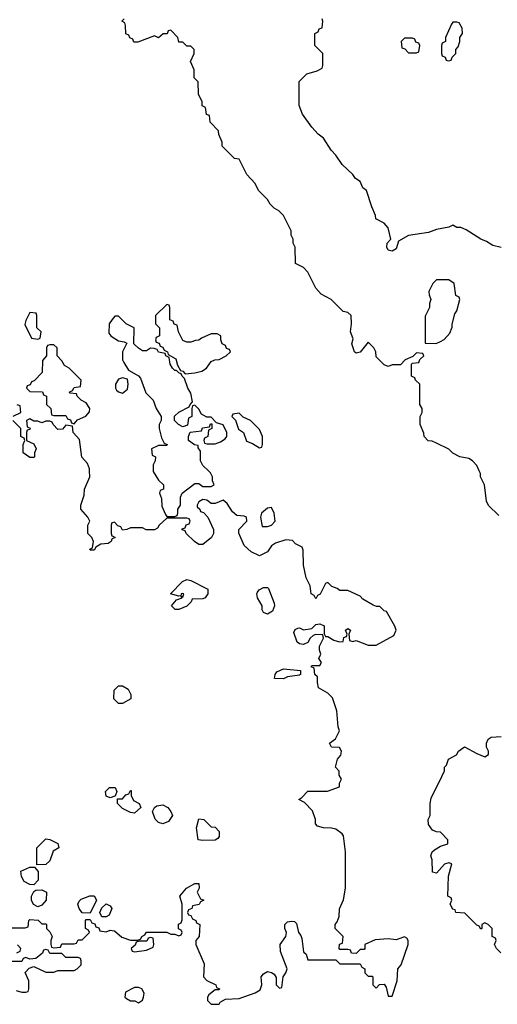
# Model space of a CAD drawing. Header units: inches. Extents: x 2348341 to 2479810, y 460419 to 613669.
# Tile 635 of 656: x 2429540 to 2431912, y 587354 to 592238. Entities that reach past the tile are written whole.
import ezdxf

# ---------------------------------------------------------------- set-up
doc = ezdxf.new("R2010")
doc.units = ezdxf.units.IN
doc.header["$MEASUREMENT"] = 0
for name, color, linetype in [('C4528', 7, 'Continuous'), ('C4529', 7, 'Continuous'), ('C4538', 7, 'Continuous'), ('C4539', 7, 'Continuous')]:
    doc.layers.add(name, color=color, linetype=linetype)

msp = doc.modelspace()

# ---------------------------------------------------------------- linework, layer by layer
at = {"layer": 'C4528', "color": 2, "elevation": 74}
for points in [[(2430000, 589663), (2429998, 589662), (2429994, 589650), (2429979.6, 589640.4), (2429943.6, 589636.4), (2429918, 589622), (2429910, 589606), (2429890, 589606), (2429888.4, 589611.6), (2429902, 589618), (2429906, 589650), (2429898, 589670), (2429878, 589690), (2429878, 589730), (2429888, 589750), (2429878, 589770), (2429844, 589810), (2429844, 589830), (2429860.4, 589879.6), (2429862, 589910), (2429888, 589970), (2429886.5, 590000)], [(2430000, 589742.7), (2429998, 589742), (2429994, 589730), (2429994, 589690), (2429998, 589678), (2430000, 589677)], [(2430000, 588382), (2429990, 588378), (2429970, 588386), (2429966, 588410), (2429986, 588430), (2430000, 588430)], [(2429487.3, 587732.7), (2429567.3, 587732.7), (2429582, 587738), (2429586, 587770), (2429590, 587774), (2429631.6, 587771.6), (2429650, 587754), (2429670, 587754), (2429674, 587750), (2429674, 587730), (2429690, 587714), (2429702, 587690), (2429694, 587670), (2429694, 587650), (2429698, 587638), (2429710, 587634), (2429742, 587638), (2429750, 587654), (2429810, 587654), (2429822, 587658), (2429830, 587674), (2429850, 587674), (2429886, 587710), (2429882, 587722), (2429866, 587730), (2429866, 587770), (2429870, 587774), (2429890, 587774), (2429898, 587758), (2429912.7, 587752.7), (2429918, 587738), (2429932.7, 587732.7), (2429938, 587718), (2429970, 587714), (2429990, 587722), (2430000, 587720)], [(2429526, 587610), (2429542, 587618), (2429546, 587630), (2429528.4, 587648.4)], [(2429522, 587422), (2429550, 587414), (2429570, 587414), (2429582, 587418), (2429586, 587430), (2429586, 587470), (2429568, 587512), (2429587.3, 587532.7), (2429610, 587542), (2429670, 587514), (2429710, 587514), (2429730, 587522), (2429810, 587522), (2429826, 587530), (2429846, 587550), (2429846, 587570), (2429842, 587582), (2429830, 587586), (2429770, 587586), (2429750, 587606), (2429690, 587606), (2429682, 587622), (2429670, 587626), (2429658, 587622), (2429652.7, 587607.3), (2429619.6, 587580.4), (2429590, 587578), (2429570, 587586), (2429558, 587582), (2429550, 587566), (2429490, 587566)]]:
    msp.add_lwpolyline(points, dxfattribs=at)
for points in [[(2429626, 588046), (2429626, 588130), (2429670, 588174), (2429690, 588172), (2429730, 588152), (2429734, 588130), (2429706, 588114), (2429690, 588066), (2429670, 588048)], [(2429610, 587946), (2429590, 587948), (2429563.1, 587963.1), (2429548.4, 587988.4), (2429546, 588014), (2429590, 588034), (2429614, 588034), (2429632, 588012), (2429632, 587970)], [(2429630, 587838), (2429608.9, 587848.9), (2429598, 587870), (2429598, 587890), (2429610, 587914), (2429620.4, 587919.6), (2429650, 587922), (2429674, 587910), (2429672, 587870), (2429650, 587846)], [(2429890, 587806), (2429850, 587808), (2429835.3, 587830), (2429828.9, 587851.1), (2429834.6, 587865.4), (2429844.7, 587875.3), (2429888.4, 587891.6), (2429910, 587892), (2429922, 587870)], [(2429947.3, 587787.3), (2429938, 587810), (2429947.3, 587832.7), (2429970, 587852), (2429990, 587842), (2429998, 587830), (2429983.6, 587796.4), (2429970, 587788)]]:
    msp.add_lwpolyline(points, close=True, dxfattribs=at)
at = {"layer": 'C4529', "color": 2, "elevation": 74}
for points in [[(2429590, 590786), (2429570, 590746), (2429565.4, 590725.4), (2429598, 590658), (2429630, 590654), (2429642, 590658), (2429646, 590690), (2429626, 590710), (2429626, 590770), (2429622, 590782)], [(2429710, 590626), (2429690, 590626), (2429678, 590622), (2429674, 590610), (2429674, 590570), (2429652.7, 590547.3), (2429652, 590488), (2429612.7, 590447.3), (2429598, 590442), (2429592.7, 590427.3), (2429578, 590422), (2429574, 590410), (2429590, 590394), (2429652.7, 590392.7), (2429658, 590378), (2429674, 590370), (2429674, 590330), (2429694, 590310), (2429698, 590278), (2429710, 590274), (2429770, 590274), (2429778, 590258), (2429792.7, 590252.7), (2429798, 590238), (2429810, 590234), (2429827.3, 590252.7), (2429868.4, 590271.6), (2429887.3, 590292.7), (2429888, 590310), (2429870, 590338), (2429846, 590350), (2429826, 590370), (2429822, 590382), (2429790, 590386), (2429786, 590390), (2429802, 590398), (2429810, 590414), (2429842, 590418), (2429846, 590450), (2429786, 590510), (2429763.1, 590523.1), (2429750, 590546), (2429726, 590570), (2429726, 590610)]]:
    msp.add_lwpolyline(points, close=True, dxfattribs=at)
for points in [[(2430000, 590750.4), (2429984.7, 590730), (2429983.5, 590683.5), (2429992, 590670), (2430000, 590664.7)], [(2429508, 590272), (2429546, 590290), (2429542, 590322), (2429527.3, 590327.3)], [(2429886.5, 590000), (2429886, 590010), (2429876.4, 590036.4), (2429848.4, 590068.4), (2429836.4, 590156.4), (2429806, 590190), (2429802, 590222), (2429770, 590226), (2429752.7, 590207.3), (2429730, 590206), (2429706, 590230), (2429702, 590242), (2429690, 590246), (2429670, 590246), (2429650, 590238), (2429630, 590246), (2429610, 590246), (2429590, 590258), (2429574, 590250), (2429578, 590218), (2429592, 590212), (2429590, 590206), (2429578, 590202), (2429574, 590190), (2429574, 590150), (2429610, 590134), (2429622, 590110), (2429614, 590090), (2429614, 590070), (2429610, 590066), (2429590, 590066), (2429558, 590090), (2429558, 590130), (2429566, 590150), (2429562, 590162), (2429546, 590170), (2429546, 590210), (2429506, 590250)]]:
    msp.add_lwpolyline(points, dxfattribs=at)
at = {"layer": 'C4538', "color": 2}
for points, elevation in [([(2430203.4, 590000), (2430203.6, 589996.4), (2430230, 589954), (2430254, 589930), (2430254, 589910), (2430238, 589902), (2430234, 589890), (2430243.6, 589863.6), (2430245.4, 589825.4), (2430263.6, 589783.6), (2430270, 589774), (2430310, 589774), (2430322, 589778), (2430326, 589790), (2430326, 589810), (2430338, 589830), (2430338, 589870), (2430346, 589890), (2430410, 589938), (2430430, 589938), (2430450, 589922), (2430490, 589922), (2430506, 589930), (2430498, 589950), (2430498, 589970), (2430488, 589990), (2430477.4, 590000)], 74), ([(2431919, 589779), (2431868.4, 589828.4), (2431858, 589850), (2431848, 589930), (2431828, 589970), (2431827.3, 589987.3), (2431821.7, 590000)], 70), ([(2430000, 587720), (2430010, 587718), (2430046.4, 587686.4), (2430090, 587672), (2430127.3, 587672.7), (2430142, 587678), (2430146, 587690), (2430162, 587698), (2430170, 587712), (2430270, 587711.3), (2430290, 587702), (2430310, 587702), (2430330, 587694), (2430342, 587698), (2430346, 587710), (2430342, 587722), (2430328, 587728), (2430328.4, 587751.6), (2430342, 587758), (2430347.3, 587772.7), (2430346, 587850), (2430335.3, 587890), (2430368, 587930), (2430410, 587954), (2430430, 587954), (2430432, 587930), (2430422, 587910), (2430438, 587878), (2430454, 587870), (2430438, 587862), (2430431.3, 587848.7), (2430398, 587842), (2430394, 587830), (2430378, 587822), (2430374, 587810), (2430378, 587798), (2430390, 587794), (2430398, 587778), (2430414, 587770), (2430418, 587758), (2430434, 587750), (2430432, 587690), (2430414, 587670), (2430414, 587650), (2430455.3, 587555.3), (2430452, 587490), (2430470, 587472), (2430514, 587450), (2430518, 587438), (2430532, 587430), (2430530, 587426), (2430510, 587426), (2430479.6, 587400.4), (2430472, 587390), (2430472.7, 587372.7), (2430490, 587354), (2430530, 587354), (2430535.3, 587364.7), (2430561.2, 587378.8), (2430630, 587382.8), (2430710, 587411.3), (2430733.6, 587426.4), (2430742, 587450), (2430739, 587490), (2430750, 587504.7), (2430770, 587516), (2430790, 587512), (2430803.6, 587503.6), (2430812.7, 587487.3), (2430814, 587450), (2430830, 587434), (2430842, 587438), (2430848, 587490), (2430862, 587510), (2430868.7, 587530), (2430835.5, 587615.5), (2430833.2, 587650), (2430861.2, 587690), (2430865.2, 587710), (2430857.2, 587730), (2430857.2, 587750), (2430870, 587762.8), (2430890, 587766), (2430904.7, 587764.7), (2430914.8, 587754.8), (2430924.7, 587710), (2430936, 587696), (2430941, 587681), (2430950, 587614), (2430962, 587602), (2430970, 587574), (2431110, 587574), (2431130, 587554), (2431230, 587554), (2431238, 587538), (2431254, 587530), (2431254, 587510), (2431270, 587494), (2431290, 587494), (2431294, 587490), (2431294, 587450), (2431310, 587434), (2431327.3, 587452.7), (2431350, 587454), (2431359.6, 587439.6), (2431370, 587394), (2431390, 587394), (2431414, 587470), (2431418, 587530), (2431434, 587550), (2431469, 587650), (2431468.7, 587670), (2431462, 587682), (2431450, 587688.7), (2431410, 587674), (2431370, 587678), (2431305.4, 587674.6), (2431254, 587650), (2431254, 587630), (2431250, 587626), (2431230, 587626), (2431210, 587606), (2431187.3, 587607.3), (2431182, 587622), (2431170, 587626), (2431130, 587626), (2431126, 587630), (2431127.3, 587652.7), (2431142, 587658), (2431146, 587690), (2431106, 587730), (2431106, 587750), (2431116.4, 587763.6), (2431126, 587790), (2431127.3, 587827.3), (2431147.3, 587872.7), (2431158, 587930), (2431158, 588110), (2431148, 588190), (2431140.4, 588200.4), (2431110, 588222), (2431088.4, 588228.4), (2431049.1, 588229.1), (2431018, 588238), (2431008.4, 588248.4), (2431008, 588270), (2430993.6, 588313.6), (2430954.6, 588354.6), (2430926, 588370), (2430940.4, 588379.6), (2430970, 588412), (2431068.4, 588411.6), (2431127.3, 588432.7), (2431128.4, 588451.6), (2431138, 588470), (2431126, 588490), (2431126, 588510), (2431108, 588530), (2431118, 588570), (2431135.3, 588590), (2431138, 588610), (2431127.3, 588627.3), (2431089, 588629), (2431078, 588650), (2431108.4, 588671.6), (2431128, 588710), (2431122, 588730), (2431114, 588810), (2431093.6, 588873.6), (2431070, 588898), (2431024, 588924), (2431018, 588950), (2431018, 588978), (2431006, 588990), (2431002, 589022), (2430988, 589028), (2430990, 589034), (2431030, 589034), (2431038, 589050), (2431026, 589070), (2431035.3, 589090), (2431028, 589110), (2431028, 589130), (2431048, 589170), (2431046, 589186), (2431010, 589188.7), (2430996.9, 589183.1), (2430982, 589170), (2430971.3, 589148.7), (2430950, 589138), (2430930, 589142), (2430918, 589150), (2430902, 589198), (2430907.3, 589212.7), (2430920.4, 589219.6), (2430930, 589222), (2430950, 589211.3), (2430990, 589218), (2431010, 589238), (2431030, 589242), (2431051, 589231), (2431051.3, 589191.3), (2431058, 589178), (2431070, 589178), (2431099.8, 589159.8), (2431128, 589152), (2431146, 589154), (2431150, 589174), (2431162, 589178), (2431166, 589190), (2431158, 589210), (2431170, 589218), (2431182, 589210), (2431174, 589190), (2431178, 589158), (2431194, 589154), (2431210, 589158), (2431270, 589136), (2431310, 589136), (2431397.2, 589182.8), (2431408.7, 589210), (2431402, 589230), (2431362, 589302), (2431350, 589306), (2431328, 589328), (2431312, 589328), (2431294.6, 589334.6), (2431244, 589364), (2431230, 589378), (2431170, 589406), (2431130, 589406), (2431116.4, 589416.4), (2431090, 589426), (2431070, 589446), (2431058, 589442), (2431031.6, 589388.4), (2431018, 589382), (2431010, 589366), (2431002, 589382), (2430988, 589390), (2430982, 589430), (2430962, 589470), (2430948.4, 589531.6), (2430947.3, 589607.3), (2430942, 589622), (2430910, 589638), (2430894, 589654), (2430862, 589658), (2430810, 589642), (2430790, 589628), (2430770, 589598), (2430730, 589578), (2430690, 589598), (2430655.3, 589630), (2430628.4, 589691.6), (2430628, 589710), (2430668, 589750), (2430666, 589770), (2430655.3, 589775.3), (2430618, 589778), (2430596.4, 589796.4), (2430570, 589838), (2430550, 589854), (2430510, 589838), (2430490, 589838), (2430470, 589855.3), (2430450, 589858), (2430430, 589846), (2430422, 589830), (2430422, 589822), (2430434, 589810), (2430438, 589798), (2430452.7, 589792.7), (2430474, 589770), (2430502, 589710), (2430502, 589690), (2430492, 589670), (2430450, 589635.3), (2430430, 589635.3), (2430408, 589650), (2430366, 589690), (2430362, 589702), (2430347.3, 589707.3), (2430347.3, 589712.7), (2430362, 589718), (2430367.3, 589732.7), (2430382, 589738), (2430386, 589750), (2430382, 589762), (2430370, 589766), (2430270, 589766), (2430232, 589730), (2430223.6, 589716.4), (2430210, 589708), (2430168, 589708), (2430150, 589718), (2430090, 589718), (2430071.6, 589708.4), (2430050, 589706), (2430042, 589722), (2430027.3, 589727.3), (2430010, 589746), (2430000, 589742.7)], 74), ([(2430000, 589677), (2430014, 589670), (2430000, 589663)], 74), ([(2431929.1, 587609.1), (2431908, 587630), (2431898, 587650), (2431906, 587670), (2431902, 587682), (2431886, 587690), (2431886, 587730), (2431866, 587750), (2431850, 587758), (2431834, 587750), (2431834, 587730), (2431830, 587726), (2431822, 587742), (2431810, 587746), (2431750, 587806), (2431706, 587810), (2431702, 587822), (2431690, 587826), (2431678, 587850), (2431686, 587870), (2431682, 587882), (2431666, 587890), (2431668.7, 587990), (2431686, 588050), (2431670, 588055.3), (2431650, 588048.7), (2431610, 588004), (2431589, 588010), (2431588.7, 588070), (2431582, 588090), (2431588.7, 588110), (2431599, 588121), (2431630, 588138), (2431666, 588150), (2431666, 588170), (2431630, 588208), (2431608.9, 588208.9), (2431590, 588218), (2431570, 588246), (2431568.7, 588270), (2431578, 588290), (2431578, 588350), (2431583.1, 588376.9), (2431636.4, 588483.6), (2431648.7, 588511.3), (2431649, 588530), (2431659, 588541), (2431668.7, 588570), (2431708.4, 588591.6), (2431718, 588610), (2431748.4, 588631.6), (2431810, 588598), (2431850, 588582), (2431867.3, 588592.7), (2431868, 588610), (2431858, 588630), (2431858, 588650), (2431866, 588670), (2431880.4, 588679.6), (2431930, 588682)], 70), ([(2430000, 588430), (2430014, 588430), (2430022, 588410), (2430014, 588386), (2430010, 588386), (2430000, 588382)], 74)]:
    msp.add_lwpolyline(points, dxfattribs=dict(at, elevation=elevation))
at = {"layer": 'C4538', "color": 2, "elevation": 74}
for points in [[(2430790, 589818), (2430770, 589815.3), (2430750, 589799), (2430741, 589790), (2430736, 589770), (2430744.7, 589724.7), (2430770, 589724.7), (2430790, 589731.3), (2430808.7, 589750), (2430804, 589790)], [(2430330, 589311.8), (2430312.5, 589312.5), (2430294, 589330), (2430319, 589361), (2430346, 589370), (2430342, 589378), (2430350, 589374), (2430355.3, 589390), (2430350, 589392.3), (2430342, 589390), (2430339.6, 589380.4), (2430330, 589378), (2430288.7, 589390), (2430348, 589452), (2430370, 589460.4), (2430390, 589456.4), (2430473.7, 589413.7), (2430474, 589390), (2430460.7, 589370), (2430450, 589365.1), (2430396.9, 589363.1), (2430390.7, 589350), (2430370, 589329.6)], [(2430770, 589288.7), (2430750, 589298), (2430744, 589310), (2430744, 589330), (2430720.9, 589370), (2430718, 589390), (2430721.2, 589398.8), (2430729.4, 589410.6), (2430750, 589421), (2430770, 589422), (2430776, 589416), (2430803.6, 589343.6), (2430804.7, 589330), (2430796, 589304)], [(2430850, 588968.7), (2430806, 588970), (2430808, 588990), (2430816.4, 589003.6), (2430850, 589018), (2430934, 589010), (2430934, 588990), (2430930, 588986), (2430870, 588978)], [(2430030, 588846), (2430008, 588870), (2430008.4, 588911.6), (2430030, 588934), (2430050, 588934), (2430078, 588918), (2430092, 588890), (2430091.1, 588868.9), (2430050, 588846)], [(2430110, 588302), (2430090, 588306), (2430050, 588326), (2430026, 588350), (2430026, 588374), (2430050, 588374), (2430067.3, 588392.7), (2430082, 588398), (2430090, 588414), (2430094, 588414), (2430094, 588390), (2430104.7, 588364.7), (2430134, 588350), (2430142, 588330)], [(2430250, 588249), (2430230, 588255.3), (2430212.7, 588272.7), (2430199, 588310), (2430209.2, 588330.8), (2430221.5, 588338.5), (2430250, 588344), (2430276, 588330), (2430291.3, 588310), (2430298, 588290), (2430278.8, 588261.2)], [(2430450, 588166), (2430426, 588170), (2430418, 588230), (2430430, 588274), (2430454, 588270), (2430490, 588234), (2430510, 588232), (2430530, 588212), (2430530, 588186), (2430523.6, 588176.4), (2430510, 588168.7)], [(2430190, 587686), (2430178, 587682), (2430172, 587668), (2430132.7, 587667.3), (2430118, 587662), (2430112.7, 587647.3), (2430094, 587630), (2430098, 587618), (2430110, 587614), (2430170, 587622), (2430202, 587638), (2430206, 587650), (2430202, 587682)], [(2430130, 587438), (2430110, 587438), (2430065.4, 587414.6), (2430062, 587390), (2430070, 587382), (2430090, 587372), (2430111.6, 587371.6), (2430130, 587362), (2430150, 587374), (2430155.3, 587390), (2430158, 587410), (2430146, 587430)]]:
    msp.add_lwpolyline(points, close=True, dxfattribs=at)
at = {"layer": 'C4539', "color": 2}
for points, elevation in [([(2431821.7, 590000), (2431810, 590026), (2431788, 590050), (2431770, 590062), (2431726, 590070), (2431690, 590088), (2431670, 590108), (2431610, 590138), (2431587.3, 590147.3), (2431568.4, 590148.4), (2431548, 590170), (2431547.3, 590187.3), (2431528, 590230), (2431528, 590270), (2431538, 590290), (2431538, 590310), (2431526, 590330), (2431526, 590430), (2431506, 590450), (2431502, 590462), (2431486, 590470), (2431486, 590530), (2431490, 590534), (2431522, 590538), (2431527.3, 590552.7), (2431546, 590570), (2431542, 590582), (2431510, 590586), (2431492.7, 590567.3), (2431454, 590550), (2431430, 590526), (2431390, 590526), (2431370, 590518), (2431350, 590526), (2431310, 590566), (2431308, 590590), (2431298, 590610), (2431270, 590638), (2431230.7, 590589.3), (2431210, 590584), (2431202, 590590), (2431189.2, 590630), (2431195.3, 590655.3), (2431182, 590690), (2431188, 590730), (2431186, 590770), (2431170, 590786), (2431146, 590790), (2431086, 590850), (2431036.4, 590876.4), (2431010, 590906), (2430970, 590986), (2430948.4, 591008.4), (2430909.1, 591029.1), (2430908, 591110), (2430898, 591130), (2430898, 591150), (2430888, 591170), (2430888, 591190), (2430850, 591266), (2430826, 591290), (2430803.1, 591303.1), (2430783.1, 591323.1), (2430770, 591346), (2430726, 591390), (2430710, 591426), (2430668, 591470), (2430630, 591546), (2430606, 591550), (2430546, 591610), (2430546, 591630), (2430528.4, 591668.4), (2430527.3, 591687.3), (2430486, 591730), (2430482, 591762), (2430467.3, 591767.3), (2430462, 591802), (2430446, 591810), (2430446, 591830), (2430428.4, 591868.4), (2430426, 591930), (2430406, 591950), (2430406, 591990), (2430388, 592030), (2430406, 592070), (2430406, 592090), (2430390, 592106), (2430370, 592106), (2430350, 592126), (2430330, 592126), (2430326, 592150), (2430290, 592186), (2430278, 592182), (2430271.6, 592168.4), (2430252.7, 592167.3), (2430230, 592148), (2430210, 592158), (2430127.3, 592127.3), (2430107.3, 592127.3), (2430102, 592142), (2430087.3, 592147.3), (2430082, 592162), (2430067.3, 592167.3), (2430066, 592210), (2430062, 592222), (2430048, 592230), (2430058, 592242)], 70), ([(2431930, 591108.7), (2431890, 591118), (2431858, 591138), (2431829.1, 591149.1), (2431756.4, 591196.4), (2431730, 591208), (2431710, 591208), (2431690, 591218), (2431671.1, 591208.9), (2431610, 591198), (2431570, 591182), (2431470, 591168), (2431421.4, 591138.6), (2431410, 591102), (2431390, 591089.2), (2431370, 591095.3), (2431363.7, 591110), (2431365.2, 591130), (2431382, 591150), (2431370, 591206), (2431350, 591228), (2431308, 591250), (2431307.3, 591267.3), (2431288, 591310), (2431262, 591390), (2431243.2, 591403.2), (2431230, 591435.3), (2431208, 591450), (2431194, 591470), (2431140.5, 591520.5), (2431110, 591565.2), (2431086, 591590), (2431049.2, 591650), (2431022.7, 591670), (2430990, 591705.2), (2430944, 591770), (2430927.3, 591812.7), (2430928.4, 591931.6), (2430966, 591970), (2431016.4, 591983.6), (2431042, 591998), (2431046, 592010), (2431046, 592070), (2431006, 592110), (2431006, 592170), (2431022, 592178), (2431027.3, 592192.7), (2431042, 592198), (2431046, 592230), (2431042, 592242)], 66), ([(2430477.4, 590000), (2430450, 590026), (2430438, 590050), (2430438, 590098), (2430426, 590114), (2430426, 590126), (2430408.7, 590128.7), (2430378, 590150), (2430378, 590170), (2430387.3, 590192.7), (2430442, 590198), (2430447.3, 590212.7), (2430482, 590218), (2430487.3, 590232.7), (2430494, 590234), (2430494, 590210), (2430478, 590202), (2430474, 590170), (2430458, 590162), (2430454, 590150), (2430458, 590138), (2430470, 590134), (2430510, 590134), (2430536.4, 590143.6), (2430560.4, 590159.6), (2430568, 590170), (2430568.7, 590190), (2430550, 590228), (2430518, 590238), (2430490, 590266), (2430470, 590266), (2430442, 590282), (2430430, 590306), (2430410, 590326), (2430398, 590322), (2430394, 590310), (2430394, 590270), (2430378, 590262), (2430372.7, 590227.3), (2430350, 590218), (2430328, 590230), (2430308, 590250), (2430308.9, 590271.1), (2430330, 590292), (2430382, 590318), (2430386, 590330), (2430398, 590342), (2430390, 590386), (2430375.3, 590410), (2430359, 590459), (2430346, 590470), (2430342, 590482), (2430330, 590486), (2430318, 590498), (2430310, 590498), (2430298, 590510), (2430288, 590530), (2430282, 590562), (2430266, 590570), (2430262, 590582), (2430230, 590588), (2430222, 590602), (2430207.3, 590607.3), (2430190, 590608), (2430170, 590595.3), (2430150, 590595.3), (2430130, 590608), (2430106, 590630), (2430108, 590710), (2430069.1, 590729.1), (2430030, 590768), (2430012.7, 590767.3), (2430000, 590750.4)], 74), ([(2430000, 590664.7), (2430030, 590644.7), (2430059.6, 590639.6), (2430072.7, 590632.7), (2430051.3, 590590), (2430051.3, 590550), (2430056.9, 590536.9), (2430079.6, 590499.6), (2430130, 590472), (2430139.8, 590459.8), (2430167.1, 590387.1), (2430202, 590350), (2430218, 590310), (2430242, 590270), (2430242, 590250), (2430232, 590230), (2430232, 590210), (2430244.7, 590164.7), (2430258, 590138), (2430272, 590130), (2430270, 590126), (2430230, 590126), (2430194, 590110), (2430198, 590078), (2430214, 590070), (2430212, 590050), (2430202, 590030), (2430203.4, 590000)], 74)]:
    msp.add_lwpolyline(points, dxfattribs=dict(at, elevation=elevation))
for points, elevation in [([(2431710, 592226), (2431690, 592226), (2431683.6, 592216.4), (2431654, 592150), (2431654, 592130), (2431638, 592122), (2431634, 592110), (2431634, 592070), (2431638, 592058), (2431652.7, 592052.7), (2431658, 592038), (2431670, 592034), (2431682, 592038), (2431687.3, 592052.7), (2431706, 592070), (2431706, 592090), (2431716.4, 592103.6), (2431726, 592130), (2431726, 592150), (2431738, 592170), (2431736.4, 592196.4), (2431722, 592222)], 66), ([(2431490, 592146), (2431450, 592146), (2431434, 592130), (2431438, 592098), (2431452.7, 592092.7), (2431470, 592074), (2431510, 592074), (2431522, 592078), (2431526, 592110), (2431522, 592122), (2431507.3, 592127.3), (2431502, 592142)], 66), ([(2431670, 590948), (2431610, 590948), (2431592, 590930), (2431572, 590890), (2431572.7, 590872.7), (2431582, 590850), (2431574, 590830), (2431574, 590810), (2431552.7, 590767.3), (2431554, 590634), (2431608.4, 590631.6), (2431630, 590642), (2431648.4, 590651.6), (2431676.4, 590683.6), (2431687.3, 590712.7), (2431687.3, 590727.3), (2431701.2, 590778.8), (2431710, 590794), (2431726, 590850), (2431722, 590862), (2431706, 590870), (2431698, 590930)], 70), ([(2430270, 590826), (2430214, 590770), (2430214, 590730), (2430234, 590710), (2430234, 590670), (2430218, 590662), (2430214, 590650), (2430218, 590638), (2430232.7, 590632.7), (2430238, 590618), (2430250, 590614), (2430258, 590598), (2430274, 590590), (2430278, 590578), (2430316, 590556), (2430323.6, 590523.6), (2430338, 590498), (2430350, 590494), (2430362, 590482), (2430410, 590486), (2430444.7, 590495.3), (2430468, 590510), (2430490, 590542), (2430508.4, 590551.6), (2430530, 590552), (2430566, 590570), (2430586, 590590), (2430582, 590602), (2430567.3, 590607.3), (2430562, 590622), (2430546, 590630), (2430538, 590650), (2430538, 590670), (2430520.4, 590680.4), (2430490, 590679), (2430442, 590658), (2430430, 590648), (2430412.7, 590647.3), (2430390, 590638), (2430370, 590638), (2430350, 590646), (2430328, 590690), (2430322, 590722), (2430307.3, 590727.3), (2430302, 590742), (2430286, 590750), (2430286, 590810), (2430282, 590822)], 74), ([(2430050, 590462), (2430030, 590455.3), (2430016, 590430), (2430016, 590410), (2430020.7, 590400.7), (2430030, 590391.3), (2430050, 590384.7), (2430075.1, 590404.9), (2430079, 590430), (2430074.6, 590454.6)], 74), ([(2430630, 590286), (2430598, 590282), (2430594, 590270), (2430612, 590252), (2430626.8, 590206.8), (2430651.1, 590191.1), (2430666.8, 590146.8), (2430696, 590136), (2430730, 590114), (2430742, 590118), (2430746, 590130), (2430746, 590170), (2430730, 590206), (2430686, 590250), (2430650, 590266)], 74)]:
    msp.add_lwpolyline(points, close=True, dxfattribs=dict(at, elevation=elevation))

doc.saveas('drawing.dxf')
